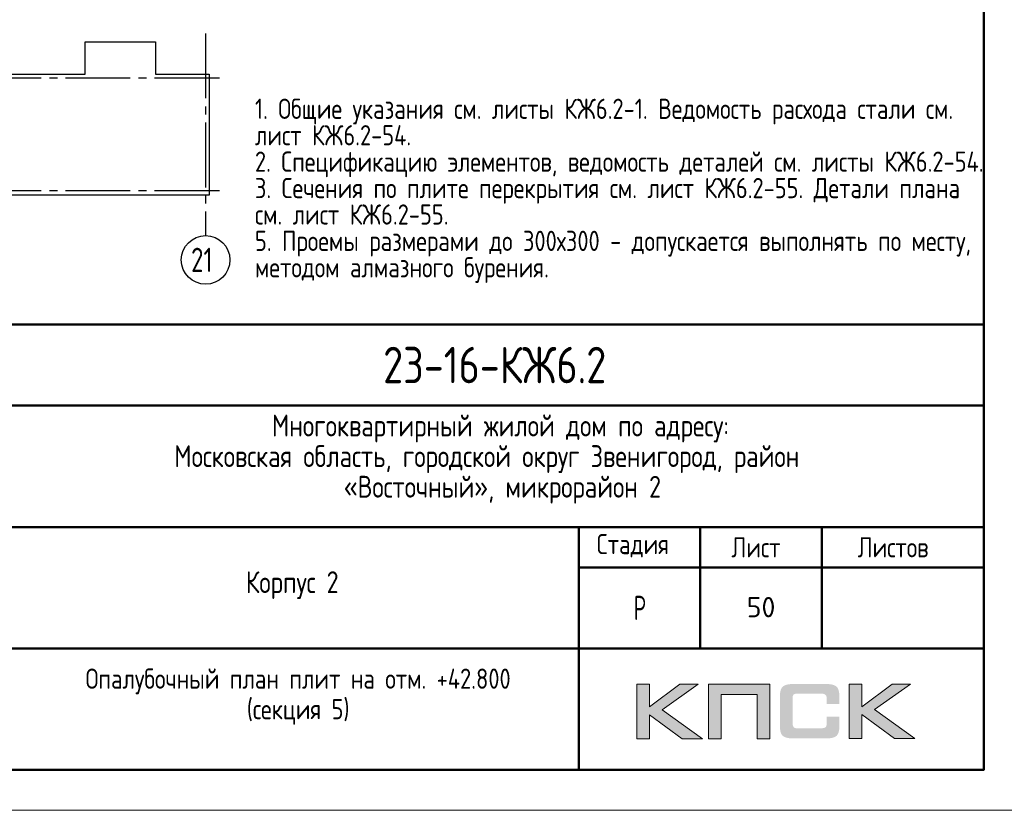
# Model space of a CAD drawing. Header units: millimetres. Extents: x 40580 to 1168286, y -220995 to 81020.
# Tile 388 of 419: x 1049264 to 1061422, y -128368 to -118601. Entities that reach past the tile are written whole.
import ezdxf

# ---------------------------------------------------------------- set-up
doc = ezdxf.new("R2010")
doc.units = ezdxf.units.MM
doc.linetypes.add('______5', pattern=[1100, 800, -100, 100, -100])
doc.linetypes.add('CENTER', pattern=[2, 1.25, -0.25, 0.25, -0.25])
for name, color, linetype, lineweight in [('Standard', 7, 'Continuous', 25), ('Обрамление проемов стержнями', 7, 'Continuous', 25), ('ОСИ', 7, 'CENTER', 15)]:
    doc.layers.add(name, color=color, linetype=linetype, lineweight=lineweight)
doc.styles.add('GOST 2.304-81', font='txt')
doc.styles.add('ISOCPEUR', font='isocpeur.ttf')
doc.styles.get("Standard").update_dxf_attribs({"font": 'isocpeur.ttf'})

msp = doc.modelspace()

# ---------------------------------------------------------------- hatches: boundary and pattern name
h = msp.add_hatch(color=256)
h.paths.add_polyline_path([(1057641.2, -126811.5), (1057413.7, -126811.5), (1057041.7, -127091.5), (1057041.7, -126811.5), (1056884.1, -126811.5), (1056884.1, -127483.6), (1057041.7, -127483.6), (1057041.7, -127188.3), (1057444.2, -127483.6), (1057695.9, -127483.6), (1057195.2, -127128.2)])
h.paths.add_polyline_path([(1057924, -126938), (1058369.3, -126938), (1058369.3, -127483.6), (1058525.6, -127483.6), (1058525.6, -126811.5), (1058359, -126811.5), (1057767.8, -126811.5), (1057767.8, -126970.5), (1057767.8, -127483.6), (1057924, -127483.6)])
h.paths.add_polyline_path([(1059663.8, -126808), (1059506.1, -126808), (1059506.1, -127480.8), (1059663.8, -127480.8), (1059663.8, -127184.9), (1060066.2, -127480.8), (1060317.9, -127480.8), (1059817.3, -127124.7), (1060263.3, -126808), (1060036.5, -126808), (1059663.8, -127088.1)])
msp.add_hatch(color=256).paths.add_polyline_path([(1059374.8, -126882.7), (1059372.7, -126875.1), (1059369.9, -126868.9), (1059366.5, -126862.7), (1059363, -126856.4), (1059359.5, -126851.6), (1059355.4, -126846.8), (1059351.2, -126841.9), (1059347.1, -126837.8), (1059341.6, -126834.3), (1059336, -126830.2), (1059329.8, -126826.7), (1059322.9, -126823.9), (1059316, -126821.2), (1059308.4, -126818.4), (1059300.8, -126816.3), (1059282.8, -126812.9), (1059263.4, -126810.1), (1059242, -126808.7), (1059218.5, -126808), (1058817.4, -126808), (1058793.9, -126808.7), (1058773.2, -126810.1), (1058753.1, -126812.9), (1058735.8, -126816.3), (1058727.5, -126819.1), (1058719.9, -126821.2), (1058713, -126823.9), (1058706.8, -126827.4), (1058700.6, -126830.2), (1058694.3, -126834.3), (1058689.5, -126837.8), (1058684.7, -126841.9), (1058680.5, -126846.8), (1058677.1, -126851.6), (1058672.9, -126856.4), (1058669.4, -126862.7), (1058666.7, -126868.9), (1058663.9, -126875.8), (1058661.2, -126882.7), (1058659.1, -126890.3), (1058655.6, -126906.9), (1058652.9, -126924.9), (1058650.8, -126944.9), (1058650.8, -126967.1), (1058650.8, -127321.1), (1058650.8, -127343.2), (1058652.9, -127363.3), (1058655.6, -127382), (1058659.1, -127398.6), (1058661.2, -127406.2), (1058663.9, -127413.1), (1058666.7, -127420), (1058669.4, -127426.2), (1058672.9, -127431.7), (1058677.1, -127437.3), (1058680.5, -127442.1), (1058684.7, -127447), (1058689.5, -127451.1), (1058695, -127454.6), (1058700.6, -127458), (1058706.8, -127461.5), (1058713, -127464.9), (1058720.6, -127467), (1058727.5, -127469.8), (1058735.8, -127471.8), (1058753.1, -127476), (1058773.2, -127478.1), (1058794.6, -127480.1), (1058817.4, -127480.8), (1059218.5, -127480.8), (1059242, -127480.1), (1059263.4, -127478.8), (1059282.8, -127476), (1059300.1, -127472.5), (1059308.4, -127469.8), (1059316, -127467.7), (1059322.9, -127464.9), (1059329.8, -127461.5), (1059336, -127458.7), (1059341.6, -127454.6), (1059347.1, -127451.1), (1059351.2, -127447), (1059355.4, -127442.8), (1059359.5, -127437.3), (1059363, -127432.4), (1059366.5, -127426.2), (1059369.9, -127420), (1059372.7, -127413.8), (1059374.8, -127406.2), (1059377.5, -127398.6), (1059381, -127382), (1059383.7, -127364), (1059385.1, -127343.2), (1059385.8, -127321.1), (1059385.8, -127209.8), (1059228.9, -127209.8), (1059228.9, -127300.4), (1059228.9, -127306.6), (1059228.2, -127312.8), (1059226.8, -127318.3), (1059225.4, -127323.9), (1059223.3, -127328.7), (1059221.2, -127332.9), (1059218.5, -127337), (1059215, -127340.5), (1059211.6, -127343.9), (1059207.4, -127346.7), (1059202.6, -127348.8), (1059197.7, -127350.8), (1059192.9, -127352.2), (1059186.7, -127352.9), (1059180.4, -127353.6), (1059174.2, -127354.3), (1058850.6, -127354.3), (1058845.1, -127353.6), (1058840.2, -127352.9), (1058836.1, -127350.8), (1058831.9, -127348.8), (1058827.8, -127346), (1058824.3, -127343.2), (1058820.9, -127339.8), (1058818.1, -127335.6), (1058815.3, -127331.5), (1058813.3, -127327.3), (1058811.2, -127322.5), (1058809.8, -127317.6), (1058807.7, -127308), (1058807.1, -127298.3), (1058807.1, -126975.4), (1058807.1, -126969.8), (1058807.7, -126964.3), (1058809.1, -126959.5), (1058810.5, -126954.6), (1058811.9, -126950.5), (1058814, -126947), (1058816.7, -126943.6), (1058819.5, -126940.1), (1058823, -126937.3), (1058826.4, -126934.6), (1058830.6, -126932.5), (1058834.7, -126931.1), (1058839.6, -126929.7), (1058844.4, -126929), (1058849.9, -126928.4), (1058855.5, -126928.4), (1059174.2, -126928.4), (1059180.4, -126928.4), (1059186.7, -126929), (1059192.2, -126930.4), (1059197, -126931.8), (1059201.9, -126933.9), (1059206.7, -126936), (1059210.9, -126939.4), (1059214.3, -126942.2), (1059217.8, -126946.3), (1059220.6, -126950.5), (1059223.3, -126954.6), (1059225.4, -126959.5), (1059226.8, -126964.3), (1059228.2, -126969.8), (1059228.9, -126976.1), (1059228.9, -126982.3), (1059228.9, -127056.3), (1059385.8, -127056.3), (1059385.8, -126967.1), (1059385.1, -126944.9), (1059383.7, -126924.9), (1059381, -126906.9), (1059376.8, -126890.3)])

# ---------------------------------------------------------------- linework, layer by layer
at = {"lineweight": 0}
for points in [[(1056884.1, -127483.6), (1056884.1, -126811.5), (1057041.7, -126811.5), (1057041.7, -127091.5), (1057413.7, -126811.5), (1057641.2, -126811.5), (1057195.2, -127128.2), (1057695.9, -127483.6), (1057444.2, -127483.6), (1057041.7, -127188.3), (1057041.7, -127483.6), (1056884.1, -127483.6)], [(1057924, -127483.6), (1057924, -126938), (1058369.3, -126938), (1058369.3, -127483.6), (1058525.6, -127483.6), (1058525.6, -126811.5), (1058359, -126811.5), (1057767.8, -126811.5), (1057767.8, -126970.5), (1057767.8, -127483.6), (1057924, -127483.6)], [(1059506.1, -127480.8), (1059506.1, -126808), (1059663.8, -126808), (1059663.8, -127088.1), (1060036.5, -126808), (1060263.3, -126808), (1059817.3, -127124.7), (1060317.9, -127480.8), (1060066.2, -127480.8), (1059663.8, -127184.9), (1059663.8, -127480.8), (1059506.1, -127480.8)]]:
    msp.add_lwpolyline(points, close=True, dxfattribs=at)
at = {"layer": 'Standard', "color": 7, "linetype": 'Continuous', "lineweight": 50, "transparency": 33554687}
for p, q in [((1042668.3, -122368.5), (1061168.3, -122368.5)), ((1049168.3, -123368.5), (1061168.3, -123368.5)), ((1049168.3, -124868.5), (1061168.3, -124868.5)), ((1056168.3, -126368.5), (1056168.3, -124868.5)), ((1057668.3, -126368.5), (1057668.3, -124868.5)), ((1059168.3, -126368.5), (1059168.3, -124868.5)), ((1056168.3, -125368.5), (1061168.3, -125368.5)), ((1049168.3, -126368.5), (1061168.3, -126368.5)), ((1056168.3, -127868.5), (1056168.3, -126368.5)), ((1056168.3, -127868.5), (1056168.3, -126368.5))]:
    msp.add_line(p, q, dxfattribs=at)
at = {"layer": 'Standard', "color": 7, "linetype": 'Continuous', "lineweight": 25, "transparency": 33554687}
for p, q in [((1061168.3, -127868.5), (1061168.3, -122368.5)), ((1042668.3, -127868.5), (1061168.3, -127868.5)), ((1042668.3, -127868.5), (1061168.3, -127868.5)), ((1042668.3, -127868.5), (1061168.3, -127868.5))]:
    msp.add_line(p, q, dxfattribs=at)
at = {"layer": 'Standard', "color": 7, "linetype": 'Continuous', "lineweight": 13, "transparency": 33554687}
msp.add_lwpolyline([(1040668.3, -128368.4), (1061668.3, -128368.4), (1061668.3, -98668.4), (1040668.3, -98668.4), (1040668.3, -128368.4)], close=True, dxfattribs=at)
at = {"layer": 'Standard', "color": 7, "linetype": 'Continuous', "lineweight": 50, "transparency": 33554687}
msp.add_lwpolyline([(1042668.3, -99168.4), (1061168.3, -99168.4), (1061168.3, -127868.4), (1042668.3, -127868.4), (1042668.3, -99168.4)], close=True, dxfattribs=at)
at = {"layer": 'Standard', "color": 7, "linetype": 'Continuous', "lineweight": 25, "transparency": 33554687}
msp.add_lwpolyline([(1047341.3, -120768.4), (1047341.3, -119305.4), (1047361.3, -119305.4), (1047361.3, -119290.4), (1047341.3, -119290.4), (1047341.3, -119272.4), (1047969.3, -119272.4), (1047969.3, -118875.4), (1048837.3, -118875.4), (1048837.3, -119272.4), (1049455.3, -119272.4), (1050073.3, -119272.4), (1050073.3, -118875.4), (1050941.3, -118875.4), (1050941.3, -119272.4), (1051602.3, -119272.4), (1051602.3, -120768.4), (1049455.3, -120768.4), (1047341.3, -120768.4)], dxfattribs=at)
at = {"layer": 'ОСИ', "color": 8, "linetype": '______5', "lineweight": -3, "transparency": 33554687}
for p, q in [((1051559.3, -118772.4), (1051559.3, -121268.4)), ((1051729.6, -119325.4), (1044268.3, -119325.4)), ((1051729.6, -119325.4), (1044268.3, -119325.4)), ((1051729.6, -120715.4), (1044268.3, -120715.4))]:
    msp.add_line(p, q, dxfattribs=at)
at = {"layer": 'ОСИ', "color": 7, "linetype": 'Continuous', "lineweight": -3, "transparency": 33554687}
msp.add_circle((1051559.3, -121568.4), 300, dxfattribs=at)

# ---------------------------------------------------------------- texts
at = {"layer": 'Standard', "color": 7, "linetype": 'Continuous', "lineweight": 25, "transparency": 33554687, "attachment_point": 7}
for s, insert, char_height, width, style in [('\\W0.75;21', (1051379.3, -121718.4), 300, 472.641, 'ISOCPEUR'), ('Многоквартирный\\~жилой\\~дом\\~по\\~адресу:\\~', (1052378.3, -123823.5), 270, 5717.086, 'GOST 2.304-81'), ('Московская\\~область,\\~городской\\~округ\\~Звенигород,\\~район\\~', (1051172.3, -124201.5), 270, 8136.208, 'GOST 2.304-81'), ('«Восточный»,\\~микрорайон\\~2', (1053264.8, -124579.5), 270, 3952.828, 'GOST 2.304-81'), ('Стадия', (1056388.8, -125243.7), 250, 1031.11, 'GOST 2.304-81'), ('Лист', (1058051.9, -125243.7), 250, 782.227, 'GOST 2.304-81'), ('Листов', (1059611.1, -125243.7), 250, 1066.504, 'GOST 2.304-81'), ('Корпус\\~2', (1052056.3, -125758.5), 270, 1362.881, 'GOST 2.304-81'), ('\\W0.77;Р', (1056845.3, -126018.5), 300, 262.931, 'GOST 2.304-81')]:
    msp.add_mtext(s, dxfattribs=dict(at, insert=insert, char_height=char_height, width=width, style=style))
at = {"layer": 'Standard', "color": 7, "linetype": 'Continuous', "lineweight": 50, "transparency": 33554687, "insert": (1053750.8, -123093.5), "char_height": 450, "width": 3070.526, "attachment_point": 7, "style": 'GOST 2.304-81'}
msp.add_mtext('23-16-КЖ6.2', dxfattribs=at)
at = {"layer": 'Standard', "color": 7, "linetype": 'Continuous', "lineweight": 13, "transparency": 33554687, "insert": (1058418.3, -125858.5), "char_height": 250, "width": 459.375, "attachment_point": 5, "style": 'ISOCPEUR'}
msp.add_mtext('\\A1;{\\fISOCPEUR|i0|b0;\\H250.000000;\\W1.000000;\\C7;50}\\P', dxfattribs=at)
at = {"layer": 'Standard', "color": 7, "linetype": 'Continuous', "lineweight": 25, "transparency": 33554687, "insert": (1052702.2, -126617), "char_height": 250, "width": 6216.875, "attachment_point": 2, "line_spacing_factor": 0.903614}
msp.add_mtext('{\\fGOST 2.304-81|b0|i0|c0|p0;Опалубочный план плит на отм. +42.800}\\P{\\fGOST 2.304-81|b0|i0|c0|p0;(секция 5)}', dxfattribs=at)
at = {"layer": 'Обрамление проемов стержнями', "color": 7, "linetype": 'Continuous', "lineweight": 13, "transparency": 33554687, "insert": (1052168.4, -119576.8), "char_height": 250, "width": 8999.928, "attachment_point": 1, "line_spacing_factor": 0.783133}
msp.add_mtext('\\A1;{\\fGOST 2.304-81|i0|b0;\\H250.000000;\\W1.000000;\\C7;1. Общие указания см. листы КЖ6.2-1. Ведомость расхода стали см. лист КЖ6.2-54.}\\P{\\fGOST 2.304-81|i0|b0;\\H250.000000;\\W1.000000;\\C7;2. Спецификацию элементов, ведомость деталей см. листы КЖ6.2-54.}\\P{\\fGOST 2.304-81|i0|b0;\\H250.000000;\\W1.000000;\\C7;3. Сечения по плите перекрытия см. лист КЖ6.2-55. Детали плана см. лист КЖ6.2-55.}\\P{\\fGOST 2.304-81|i0|b0;\\H250.000000;\\W1.000000;\\C7;5. Проемы размерами до 300х300 - допускается выполнять по месту, методом алмазного бурения.}\\P', dxfattribs=at)

doc.saveas('drawing.dxf')
